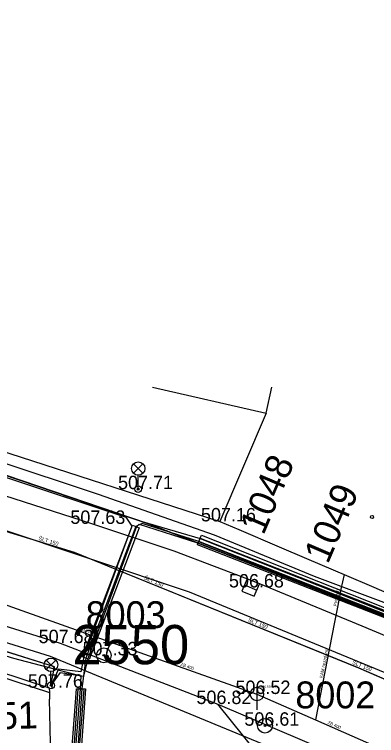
# Model space of a CAD drawing. Extents: x -669642 to -669119, y -1131006 to -1130466.
# Drawn here: x -669302.07 to -669281.85, y -1130516.66 to -1130476.39 of the extents above; entities that cross this region are included whole.
import ezdxf

# ---------------------------------------------------------------- set-up
doc = ezdxf.new("R2010")
doc.units = 0
for name, color, linetype in [('G_Bod_tecka', 7, 'Continuous'), ('G_Bod_vyska', 7, 'Continuous'), ('G_Bodove_pole', 7, 'Continuous'), ('G_Budovy-znacky', 7, 'Continuous'), ('G_Budovy_Objekty', 7, 'Continuous'), ('G_Budovy_vstupy', 7, 'Continuous'), ('G_Cisla_orientacni', 7, 'Continuous'), ('G_Objekty_technicke', 7, 'Continuous'), ('G_Plochy_zpevnene', 7, 'Continuous'), ('G_Ploty', 7, 'Continuous'), ('G_Ploty_vstupy', 7, 'Continuous'), ('G_Site-kanalizace', 7, 'Continuous'), ('G_Z_CHRANICKA-TEPLOVOD_kotovane', 7, 'Continuous'), ('G_Z_ELsilove_podz_kotovane', 7, 'Continuous'), ('G_Z_ELsilove_zrusene', 7, 'Continuous'), ('G_Z_KANAL_podz_kotovane', 7, 'Continuous'), ('G_Z_PLYNY_podz_geodeticky', 7, 'Continuous'), ('G_Z_PLYNY_podz_priblizne', 7, 'Continuous'), ('G_Z_SPOJE_podz_kotovane', 7, 'Continuous'), ('G_Z_SPOJE_podz_zahozene', 7, 'Continuous'), ('G_Z_VODA_podz_kotovane', 7, 'Continuous'), ('Vrstva 1', 7, 'Continuous'), ('Vrstva 10', 7, 'Continuous'), ('Vrstva 11', 7, 'Continuous'), ('Vrstva 13', 7, 'Continuous'), ('Vrstva 17', 7, 'Continuous'), ('Vrstva 2', 7, 'Continuous'), ('Vrstva 25', 7, 'Continuous'), ('Vrstva 3', 7, 'Continuous'), ('Vrstva 4', 7, 'Continuous'), ('Vrstva 8', 7, 'Continuous')]:
    doc.layers.add(name, color=color, linetype=linetype)

msp = doc.modelspace()

# ---------------------------------------------------------------- linework, layer by layer
at = {"layer": 'G_Bod_tecka'}
for p, q in [((-669295.16, -1130502.9), (-669295.16, -1130502.9)), ((-669290.6, -1130504.7), (-669290.6, -1130504.7)), ((-669297.75, -1130504.84), (-669297.75, -1130504.84)), ((-669288.88, -1130508.39), (-669288.88, -1130508.39)), ((-669299.52, -1130511.5), (-669299.52, -1130511.5)), ((-669297.08, -1130512.18), (-669297.08, -1130512.18)), ((-669300.12, -1130513.99), (-669300.12, -1130513.99)), ((-669288.53, -1130514.34), (-669288.53, -1130514.34)), ((-669290.71, -1130514.9), (-669290.71, -1130514.9)), ((-669288.08, -1130516.11), (-669288.08, -1130516.11))]:
    msp.add_line(p, q, dxfattribs=at)
at = {"layer": 'G_Bodove_pole'}
for centre, radius in [((-669297.08, -1130512.18), 0.412), ((-669297.08, -1130512.18), 0.05), ((-669288.08, -1130516.11), 0.412), ((-669288.08, -1130516.11), 0.05)]:
    msp.add_circle(centre, radius, dxfattribs=at)
at = {"layer": 'G_Budovy-znacky'}
msp.add_circle((-669282.099, -1130504.46), 0.0875, dxfattribs=at)
at = {"layer": 'G_Budovy_Objekty'}
for p, q in [((-669288.01, -1130498.65), (-669290.6, -1130504.7)), ((-669290.6, -1130504.7), (-669289.54, -1130505.15)), ((-669287.29, -1130506.12), (-669285.77, -1130506.77)), ((-669283.52, -1130507.73), (-669282.14, -1130508.32)), ((-669300.13, -1130513.99), (-669300.12, -1130514.25)), ((-669300.12, -1130514.25), (-669300.11, -1130514.63))]:
    msp.add_line(p, q, dxfattribs=at)
at = {"layer": 'G_Budovy_vstupy'}
for p, q in [((-669289.54, -1130505.15), (-669287.29, -1130506.12)), ((-669285.77, -1130506.77), (-669283.52, -1130507.73)), ((-669282.14, -1130508.32), (-669279.94, -1130509.26)), ((-669300.05, -1130517.08), (-669300.11, -1130514.63))]:
    msp.add_line(p, q, dxfattribs=at)
at = {"layer": 'G_Objekty_technicke'}
for p, q in [((-669295.425, -1130501.485), (-669294.895, -1130502.015)), ((-669295.425, -1130502.015), (-669294.895, -1130501.485)), ((-669295.16, -1130502.9), (-669295.16, -1130502.125)), ((-669300.295, -1130512.445), (-669299.765, -1130512.975)), ((-669300.295, -1130512.975), (-669299.765, -1130512.445)), ((-669300.03, -1130513.86), (-669300.03, -1130513.085))]:
    msp.add_line(p, q, dxfattribs=at)
for centre, radius in [((-669295.16, -1130501.75), 0.375), ((-669295.16, -1130502.9), 0.19), ((-669295.16, -1130502.9), 0.05), ((-669300.03, -1130512.71), 0.375), ((-669300.03, -1130513.86), 0.19), ((-669300.03, -1130513.86), 0.05)]:
    msp.add_circle(centre, radius, dxfattribs=at)
at = {"layer": 'G_Plochy_zpevnene'}
for p, q in [((-669294.358, -1130497.207), (-669288.01, -1130498.65)), ((-669307.63, -1130499.19), (-669290.6, -1130504.7)), ((-669334.55, -1130500.44), (-669299.52, -1130511.5)), ((-669299.52, -1130511.5), (-669290.71, -1130514.9)), ((-669290.71, -1130514.9), (-669274.71, -1130521.73)), ((-669288.57, -1130517.56), (-669290.71, -1130514.9))]:
    msp.add_line(p, q, dxfattribs=at)
msp.add_lwpolyline([(-669276.69, -1130513.05), (-669282.66, -1130510.56), (-669288.64, -1130508.08), (-669293.16, -1130506.36), (-669297.75, -1130504.84), (-669308.06, -1130501.53), (-669318.37, -1130498.21)], dxfattribs=at)
at = {"layer": 'G_Ploty'}
for p, q in [((-669309.78, -1130510.85), (-669300.13, -1130513.99)), ((-669305.44, -1130512.52), (-669300.12, -1130514.25))]:
    msp.add_line(p, q, dxfattribs=at)
at = {"layer": 'G_Ploty_vstupy'}
msp.add_line((-669288.01, -1130498.65), (-669287.691, -1130497.207), dxfattribs=at)
at = {"layer": 'G_Site-kanalizace'}
for p, q in [((-669289.227, -1130508.248), (-669288.533, -1130508.532)), ((-669288.53, -1130513.965), (-669288.53, -1130515.215))]:
    msp.add_line(p, q, dxfattribs=at)
msp.add_lwpolyline([(-669289.37, -1130508.594), (-669288.675, -1130508.879), (-669288.39, -1130508.185), (-669289.084, -1130507.899)], close=True, dxfattribs=at)
msp.add_circle((-669288.53, -1130514.34), 0.375, dxfattribs=at)
at = {"layer": 'G_Z_CHRANICKA-TEPLOVOD_kotovane'}
for points in [[(-669298.267, -1130512.269), (-669295.477, -1130504.909), (-669295.103, -1130505.051), (-669297.893, -1130512.411)], [(-669291.695, -1130505.639), (-669291.626, -1130505.464), (-669279.55, -1130510.247), (-669276.284, -1130511.799), (-669276.456, -1130512.161), (-669276.458, -1130512.16), (-669279.71, -1130510.613), (-669291.774, -1130505.836)], [(-669291.853, -1130506.006), (-669291.707, -1130505.634), (-669291.695, -1130505.639), (-669279.615, -1130510.359), (-669276.335, -1130511.899), (-669276.458, -1130512.16), (-669276.505, -1130512.261), (-669279.773, -1130510.727)], [(-669299.488, -1130521.589), (-669298.949, -1130518.49), (-669298.599, -1130514.044), (-669298.503, -1130514.052), (-669298.201, -1130514.076), (-669298.551, -1130518.54), (-669299.09, -1130521.634), (-669299.094, -1130521.657)], [(-669298.503, -1130514.052), (-669298.5, -1130514.016), (-669298.1, -1130514.044), (-669298.411, -1130518.505), (-669298.973, -1130521.655), (-669299.09, -1130521.634), (-669299.367, -1130521.585), (-669298.809, -1130518.455)]]:
    msp.add_lwpolyline(points, close=True, dxfattribs=at)
at = {"layer": 'G_Z_ELsilove_podz_kotovane'}
for points in [[(-669300.04, -1130513.88), (-669299.83, -1130512.82), (-669318.18, -1130507.09), (-669320.39, -1130506.64), (-669328.1, -1130504.32), (-669332.96, -1130502.82), (-669333.3, -1130503.29), (-669333.23, -1130502.82), (-669333.59, -1130502.62), (-669336.45, -1130501.85), (-669337.07, -1130502.1), (-669337.76, -1130504.15), (-669338.32, -1130504.31), (-669343.67, -1130502.67), (-669351.25, -1130500.41), (-669353.35, -1130499.52), (-669355.81, -1130498.88), (-669356.34, -1130498.56), (-669360.857, -1130497.207)], [(-669318.14, -1130497.207), (-669308.69, -1130500.2), (-669295.85, -1130504.46), (-669295.51, -1130504.96), (-669298.19, -1130512.26), (-669298.36, -1130513.11), (-669299.61, -1130512.95), (-669300.04, -1130513.88)], [(-669317.651, -1130497.207), (-669313.481, -1130498.524), (-669308.686, -1130500.057), (-669295.911, -1130504.382), (-669294.94, -1130504.71), (-669291.7, -1130505.65), (-669279.63, -1130510.43)], [(-669336.51, -1130501.979), (-669321.66, -1130506.389), (-669320.42, -1130506.829), (-669320.22, -1130507.209), (-669319.781, -1130508.664), (-669320.11, -1130510.012), (-669320.216, -1130510.445), (-669320.184, -1130510.471), (-669320.089, -1130510.152), (-669319.639, -1130508.636), (-669319.96, -1130507.249), (-669319.753, -1130506.982), (-669318.12, -1130507.279), (-669308.62, -1130510.369), (-669302.12, -1130512.329), (-669298.36, -1130513.319), (-669298.4, -1130514.059), (-669298.75, -1130518.514), (-669299.291, -1130521.622), (-669299.633, -1130522.335), (-669300.118, -1130522.706), (-669300.88, -1130522.659), (-669300.884, -1130522.282)], [(-669279.694, -1130510.543), (-669291.78, -1130505.82), (-669294.94, -1130504.81), (-669295.29, -1130504.98), (-669298.08, -1130512.34), (-669298.3, -1130514.03), (-669298.61, -1130518.48), (-669299.17, -1130521.62), (-669299.574, -1130522.407), (-669299.98, -1130522.76), (-669300.91, -1130522.74), (-669301.045, -1130522.636), (-669301.043, -1130522.275)], [(-669300.04, -1130513.88), (-669299.5, -1130513.14), (-669298.19, -1130513.35), (-669297.94, -1130512.3), (-669295.23, -1130504.97), (-669295.11, -1130504.85), (-669291.84, -1130505.9), (-669279.7, -1130510.68), (-669271.85, -1130514.24), (-669254.56, -1130521.66), (-669252.43, -1130522.58), (-669250.36, -1130523.68), (-669244.09, -1130526.27), (-669241.1, -1130527.39), (-669233.07, -1130531.07), (-669229.36, -1130532.49), (-669229.17, -1130533.12), (-669232.4, -1130540.44), (-669233.58, -1130541.27), (-669234.06, -1130541.33), (-669234.92, -1130541.85)]]:
    msp.add_lwpolyline(points, dxfattribs=at)
at = {"layer": 'G_Z_ELsilove_zrusene'}
msp.add_lwpolyline([(-669261.117, -1130517.977), (-669261.257, -1130517.921), (-669261.487, -1130517.831), (-669263.056, -1130517.209), (-669270.765, -1130513.858), (-669270.856, -1130513.819), (-669270.993, -1130513.761), (-669275.473, -1130511.851), (-669277.544, -1130510.868), (-669279.261, -1130510.053), (-669279.299, -1130510.035), (-669279.361, -1130510.012), (-669285.309, -1130507.774), (-669290.901, -1130505.474), (-669297.381, -1130503.206), (-669303.17, -1130501.278), (-669316.068, -1130497.207)], dxfattribs=at)
msp.add_lwpolyline([(-669261.117, -1130517.977), (-669261.257, -1130517.921), (-669261.487, -1130517.831), (-669263.056, -1130517.209), (-669270.765, -1130513.858), (-669270.856, -1130513.819), (-669270.993, -1130513.761), (-669275.473, -1130511.851), (-669277.544, -1130510.868), (-669279.261, -1130510.053), (-669279.299, -1130510.035), (-669279.361, -1130510.012), (-669285.309, -1130507.774), (-669290.901, -1130505.474), (-669297.381, -1130503.206), (-669303.17, -1130501.278), (-669316.068, -1130497.207)], dxfattribs=at)
at = {"layer": 'G_Z_KANAL_podz_kotovane'}
for p, q in [((-669332.78, -1130498.64), (-669288.53, -1130514.34)), ((-669283.66, -1130507.67), (-669283.84, -1130508.49)), ((-669284.2, -1130510.32), (-669285.26, -1130515.78))]:
    msp.add_line(p, q, dxfattribs=at)
for points in [[(-669283.84, -1130508.49), (-669284.02, -1130509.4), (-669284.2, -1130510.32)], [(-669288.53, -1130514.34), (-669285.26, -1130515.78), (-669244.56, -1130533.71), (-669244.2, -1130533.86)]]:
    msp.add_lwpolyline(points, dxfattribs=at)
at = {"layer": 'G_Z_PLYNY_podz_geodeticky'}
msp.add_lwpolyline([(-669190.087, -1130543.002), (-669190.98, -1130543.17), (-669191.73, -1130543.13), (-669213.17, -1130542.22), (-669213.46, -1130542.1), (-669233.51, -1130533.49), (-669245.5, -1130528.03), (-669252, -1130525.45), (-669262.68, -1130520.88), (-669268.9, -1130518.28), (-669269.62, -1130517.99), (-669275.05, -1130515.8), (-669276.18, -1130515.29), (-669292.29, -1130508.65), (-669314.07, -1130501.37), (-669320.48, -1130499.22), (-669326.514, -1130497.207)], dxfattribs=at)
at = {"layer": 'G_Z_PLYNY_podz_priblizne'}
msp.add_lwpolyline([(-669190.087, -1130545.864), (-669191.73, -1130546.09), (-669198.49, -1130546.9), (-669205.1, -1130546.71), (-669219.22, -1130545.27), (-669219.95, -1130545.1), (-669222.09, -1130544.56), (-669226.41, -1130543.53), (-669247.01, -1130534.65), (-669266.85, -1130526.27), (-669274.62, -1130522.94), (-669286.49, -1130517.85), (-669300.05, -1130512.24), (-669313.74, -1130507.98), (-669319.28, -1130506.26), (-669322.11, -1130505.37), (-669344.23, -1130498.5), (-669346.28, -1130497.85), (-669348.275, -1130497.207)], dxfattribs=at)
at = {"layer": 'G_Z_SPOJE_podz_kotovane'}
for points in [[(-669383.17, -1130476.39), (-669375.04, -1130478.97), (-669366.94, -1130481.33), (-669359.05, -1130483.92), (-669351.66, -1130486.33), (-669342.92, -1130488.84), (-669341.55, -1130485.1), (-669340.22, -1130482.26), (-669338.34, -1130482.75), (-669331.32, -1130484.61), (-669331.28, -1130484.97), (-669332.86, -1130491.5), (-669332.29, -1130492.57), (-669306.85, -1130500.67), (-669294.58, -1130504.83), (-669279.44, -1130510.73), (-669263.17, -1130517.91), (-669245.38, -1130525.46), (-669228.34, -1130532.89), (-669215.04, -1130538.76)], [(-669215.04, -1130538.76), (-669228.34, -1130532.89), (-669245.38, -1130525.46), (-669263.17, -1130517.91), (-669279.44, -1130510.73), (-669294.58, -1130504.83), (-669306.85, -1130500.67), (-669317.727, -1130497.207)]]:
    msp.add_lwpolyline(points, dxfattribs=at)
at = {"layer": 'G_Z_SPOJE_podz_zahozene'}
for p, q in [((-669294.58, -1130504.83), (-669306.85, -1130500.67)), ((-669279.44, -1130510.73), (-669294.58, -1130504.83))]:
    msp.add_line(p, q, dxfattribs=at)
at = {"layer": 'G_Z_VODA_podz_kotovane'}
msp.add_lwpolyline([(-669328.109, -1130497.207), (-669318.48, -1130500.04), (-669314.79, -1130501.37), (-669312.13, -1130502.32), (-669298.73, -1130506.42), (-669296.47, -1130507.35), (-669282.85, -1130512.88), (-669278.13, -1130514.93), (-669275.9, -1130515.81), (-669274.95, -1130516.19), (-669270.88, -1130518.34), (-669264.44, -1130520.83), (-669251.81, -1130526.24), (-669246.14, -1130528.66), (-669234.72, -1130533.38), (-669233.37, -1130533.96), (-669226.92, -1130536.76), (-669226.61, -1130536.89), (-669213.8, -1130543.25), (-669191.01, -1130543.19), (-669190.087, -1130543.046)], dxfattribs=at)
at = {"layer": 'Vrstva 1'}
msp.add_line((-669300.04, -1130513.88), (-669300.04, -1130513.88), dxfattribs=at)
at = {"layer": 'Vrstva 10'}
msp.add_lwpolyline([(-669288.53, -1130514.34), (-669285.263, -1130515.779), (-669244.555, -1130533.71), (-669244.195, -1130533.864)], dxfattribs=at)
at = {"layer": 'Vrstva 11'}
msp.add_lwpolyline([(-669215.039, -1130538.757), (-669228.34, -1130532.89), (-669245.38, -1130525.46), (-669263.17, -1130517.91), (-669279.44, -1130510.73), (-669294.58, -1130504.83), (-669306.85, -1130500.67), (-669317.727, -1130497.207)], dxfattribs=at)
msp.add_lwpolyline([(-669215.039, -1130538.757), (-669228.34, -1130532.89), (-669245.38, -1130525.46), (-669263.17, -1130517.91), (-669279.44, -1130510.73), (-669294.58, -1130504.83), (-669306.85, -1130500.67), (-669317.727, -1130497.207)], dxfattribs=at)
at = {"layer": 'Vrstva 13'}
for p, q in [((-669332.78, -1130498.64), (-669288.53, -1130514.34)), ((-669283.662, -1130507.669), (-669283.837, -1130508.489)), ((-669284.195, -1130510.319), (-669285.263, -1130515.779))]:
    msp.add_line(p, q, dxfattribs=at)
msp.add_lwpolyline([(-669283.837, -1130508.489), (-669284.016, -1130509.404), (-669284.195, -1130510.319)], dxfattribs=at)
at = {"layer": 'Vrstva 17'}
for p, q in [((-669308.69, -1130500.2), (-669295.85, -1130504.46)), ((-669295.85, -1130504.46), (-669295.51, -1130504.96)), ((-669295.51, -1130504.96), (-669298.19, -1130512.26)), ((-669297.94, -1130512.3), (-669295.23, -1130504.97)), ((-669295.23, -1130504.97), (-669295.11, -1130504.85)), ((-669295.11, -1130504.85), (-669291.84, -1130505.9)), ((-669291.84, -1130505.9), (-669279.7, -1130510.68)), ((-669299.83, -1130512.82), (-669318.18, -1130507.09)), ((-669298.19, -1130512.26), (-669298.36, -1130513.11)), ((-669298.19, -1130513.35), (-669297.94, -1130512.3)), ((-669300.04, -1130513.88), (-669299.83, -1130512.82)), ((-669299.61, -1130512.95), (-669300.04, -1130513.88)), ((-669300.04, -1130513.88), (-669299.5, -1130513.14)), ((-669298.36, -1130513.11), (-669299.61, -1130512.95)), ((-669299.5, -1130513.14), (-669298.19, -1130513.35))]:
    msp.add_line(p, q, dxfattribs=at)
at = {"layer": 'Vrstva 25'}
msp.add_lwpolyline([(-669328.123, -1130497.207), (-669318.48, -1130500.043), (-669314.786, -1130501.374), (-669312.126, -1130502.324), (-669298.732, -1130506.424), (-669296.47, -1130507.35), (-669282.847, -1130512.881), (-669278.127, -1130514.927), (-669275.896, -1130515.81), (-669274.947, -1130516.186), (-669270.883, -1130518.342), (-669264.443, -1130520.831), (-669251.807, -1130526.237), (-669246.135, -1130528.663), (-669234.718, -1130533.376), (-669233.369, -1130533.96), (-669226.916, -1130536.757), (-669226.61, -1130536.89), (-669213.804, -1130543.247), (-669191.015, -1130543.195), (-669190.087, -1130543.05)], dxfattribs=at)
at = {"layer": 'Vrstva 8'}
msp.add_line((-669288.53, -1130514.34), (-669288.53, -1130514.34), dxfattribs=at)

# ---------------------------------------------------------------- texts
at = {"layer": 'G_Bod_vyska'}
for s, p in [('507.71', (-669296.284, -1130502.9)), ('507.63', (-669298.947, -1130504.84)), ('507.16', (-669291.655, -1130504.7)), ('506.68', (-669290.091, -1130508.39)), ('507.68', (-669300.717, -1130511.5)), ('507.33', (-669298.266, -1130512.18)), ('507.76', (-669301.317, -1130513.99)), ('506.52', (-669289.727, -1130514.34)), ('506.82', (-669291.907, -1130514.9)), ('506.61', (-669289.231, -1130516.11))]:
    msp.add_text(s, height=0.75, dxfattribs=at).set_placement(p)
at = {"layer": 'G_Bodove_pole'}
for s, p in [('8003', (-669298.093, -1130510.66)), ('8002', (-669286.383, -1130515.14))]:
    msp.add_text(s, height=1.5, dxfattribs=at).set_placement(p)
at = {"layer": 'G_Cisla_orientacni'}
for s, rotation, p in [('1048', 66.8345, (-669288.168, -1130505.514)), ('1049', 66.8345, (-669284.57, -1130507.13)), ('3451', 1.467, (-669305.207, -1130516.368))]:
    msp.add_text(s, height=1.5, rotation=rotation, dxfattribs=at).set_placement(p)
at = {"layer": 'Vrstva 2'}
msp.add_text('506.664 (0)', height=0.13163, dxfattribs=at).set_placement((-669288.325, -1130513.987))
at = {"layer": 'Vrstva 3'}
for s, height, rotation, p in [('PVC 300', 0.1755, 78.9233, (-669284.081, -1130509.461)), ('ZB 400', 0.1755, 340.4226, (-669298.366, -1130510.776)), ('KAM nezadáno', 0.17551, 78.9595, (-669284.862, -1130513.452)), ('ZB 400', 0.1755, 340.4226, (-669292.814, -1130512.745)), ('ZB 400', 0.1755, 336.2475, (-669284.599, -1130515.994))]:
    msp.add_text(s, height=height, rotation=rotation, dxfattribs=at).set_placement(p)
at = {"layer": 'Vrstva 4'}
for rotation, p in [(342.9848, (-669300.743, -1130505.735)), (337.8656, (-669294.858, -1130507.923)), (337.8656, (-669289.042, -1130510.287)), (337.8223, (-669283.227, -1130512.651))]:
    msp.add_text('ŠLT 150', height=0.2194, rotation=rotation, dxfattribs=at).set_placement(p)
msp.add_text('2550', height=2.1939, dxfattribs=at).set_placement((-669298.837, -1130512.678))

doc.saveas('drawing.dxf')
